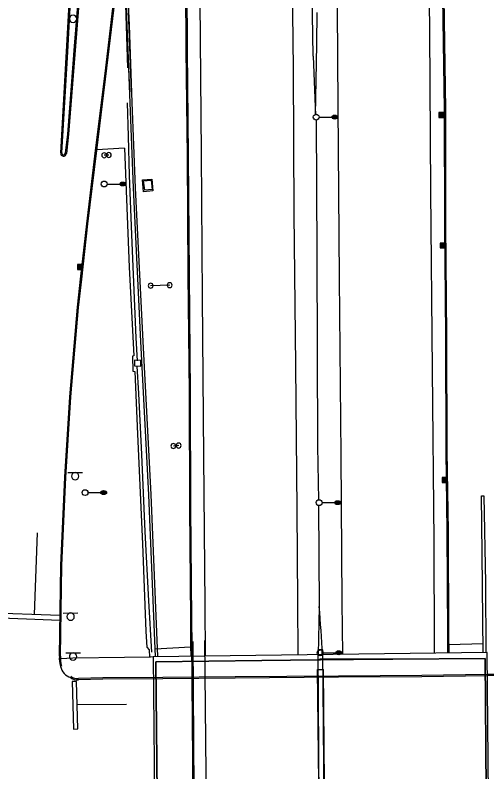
# Model space of a CAD drawing. Extents: x 2145380 to 2156929, y 139568 to 149130.
# Drawn here: x 2150691.6 to 2150932.7, y 140325.9 to 140712.6 of the extents above; entities that cross this region are included whole.
import ezdxf

# ---------------------------------------------------------------- set-up
doc = ezdxf.new("R2010")
doc.units = 0
for name, color, linetype in [('TOPO_Asphalt', 7, 'Continuous'), ('TOPO_BRIDGE_Floor Deck', 7, 'Continuous'), ('TOPO_BRIDGE_Low Beam', 7, 'Continuous'), ('TOPO_BRIDGE_Pier', 7, 'Continuous'), ('TOPO_BRIDGE_Pier Cap', 7, 'Continuous'), ('TOPO_Concrete', 7, 'Continuous'), ('TOPO_Curb Back', 7, 'Continuous'), ('TOPO_Curb Gut', 7, 'Continuous'), ('TOPO_DRAIN_Manhole', 7, 'Continuous'), ('TOPO_Flowline', 7, 'Continuous'), ('TOPO_Light Pole', 7, 'Continuous'), ('TOPO_Misc', 7, 'Continuous'), ('TOPO_Misc Line', 7, 'Continuous'), ('TOPO_Sidewalk', 7, 'Continuous'), ('TOPO_Sign', 7, 'Continuous'), ('TOPO_Wall Freestanding', 7, 'Continuous')]:
    doc.layers.add(name, color=color, linetype=linetype)

# ---------------------------------------------------------------- blocks, each defined once
blk = doc.blocks.new('LP')
at = {"layer": 'TOPO_Light Pole'}
blk.add_line((3.81, 0), (20.32, 0), dxfattribs=at)
for points in [[(20.32, 0), (27.94, 0)], [(20.32, 0), (23.5, 0)], [(20.83, 1.27), (27.43, 1.27)], [(20.83, 1.27), (23.5, 1.27)], [(23.71, 1.27), (27.43, 1.27)], [(23.71, 0), (27.94, 0)], [(20.83, -1.27), (27.43, -1.27)], [(20.83, -1.27), (23.5, -1.27)], [(23.71, -1.27), (27.43, -1.27)]]:
    blk.add_lwpolyline(points, dxfattribs=at)
blk.add_circle((0, 0), 3.81, dxfattribs=at)
blk.add_ellipse((24.13, 0), major_axis=(3.81, 0), ratio=0.666667, dxfattribs=at)
blk = doc.blocks.new('CB')
at = {"layer": 'TOPO_Misc'}
for p, q in [((-3.08, 2.99), (3.24, 2.99)), ((-3.08, 2.68), (3.24, 2.68)), ((-3.08, 2.36), (3.24, 2.36)), ((-3.08, 2.05), (3.24, 2.05)), ((-3.08, 1.73), (3.24, 1.73)), ((-3.08, 1.4), (3.24, 1.4)), ((-3.08, 1.1), (3.24, 1.1)), ((-3.08, 0.77), (3.24, 0.77)), ((-3.08, 0.46), (3.24, 0.46)), ((-3.08, 0.14), (3.24, 0.14)), ((-3.08, -0.17), (3.24, -0.17)), ((-3.08, -0.48), (3.24, -0.48)), ((-3.08, -0.8), (3.24, -0.8)), ((-3.08, -1.11), (3.26, -1.11)), ((-3.08, -1.43), (3.26, -1.43)), ((-3.08, -1.75), (3.26, -1.75)), ((-3.08, -2.07), (3.26, -2.07)), ((-3.08, -2.39), (3.26, -2.39)), ((-3.08, -2.7), (3.26, -2.7)), ((-3.08, -3.02), (3.26, -3.02))]:
    blk.add_line(p, q, dxfattribs=at)
blk.add_lwpolyline([(3.26, -3.29), (3.24, 3.05), (-3.09, 3.04), (-3.08, -3.3), (3.26, -3.29)], dxfattribs=at)
blk = doc.blocks.new('POST')
at = {"layer": 'TOPO_Misc'}
for start, end in [(89.99996, 180.00004), (179.99996, 270.00004), (359.99996, 90.00004), (269.99996, 0.00004)]:
    blk.add_arc((-0.01, 0.03), 3.16, start, end, dxfattribs=at)

msp = doc.modelspace()

# ---------------------------------------------------------------- linework, layer by layer
at = {"layer": 'TOPO_Asphalt'}
for points in [[(2150821.74, 142022.81), (2150822.6, 141924.11), (2150823.4, 141840.3), (2150824.46, 141743.43), (2150824.43, 141718.01), (2150825.36, 141619.27), (2150826.28, 141508.38), (2150827.55, 141400.88), (2150828.09, 141297.65), (2150829.48, 141180.83), (2150830.52, 141066.62), (2150831.25, 140944.43), (2150832.35, 140818.34), (2150832.8, 140757.25), (2150833.69, 140685.2), (2150834.1, 140611.06), (2150834.93, 140533.54), (2150835.64, 140459.77), (2150835.84, 140413.05), (2150836.06, 140385.7)], [(2150859.02, 140385.99), (2150858.78, 140412.6), (2150858.28, 140487.71), (2150857.41, 140578.02), (2150856.78, 140665.91), (2150856.24, 140741.15), (2150855.77, 140780.78)], [(2150902.59, 140778.14), (2150903.33, 140704.6), (2150903.94, 140622.63), (2150904.79, 140531.31), (2150905.59, 140443.77), (2150905.73, 140389.55), (2150905.76, 140386.58)], [(2150788.95, 140385.1), (2150788.73, 140411.2), (2150788, 140487.12), (2150787.27, 140568.48), (2150786.82, 140641.97), (2150786.13, 140719.59), (2150785.54, 140759.89)]]:
    msp.add_lwpolyline(points, dxfattribs=at)
msp.add_arc((2150722.46, 140381.55), 7.9, 192.7403, 251.267, dxfattribs=at)
at = {"layer": 'TOPO_BRIDGE_Floor Deck'}
msp.add_lwpolyline([(2150762.77, 140312.54), (2150933.49, 140313.77), (2150932.8, 140386.92), (2150762.17, 140384.76)], close=True, dxfattribs=at)
at = {"layer": 'TOPO_BRIDGE_Low Beam'}
for points in [[(2150763.51, 140382.23), (2150763.51, 140382.23), (2150817.63, 140382.86), (2150847.02, 140383.24), (2150847.57, 140383.52), (2150884.57, 140383.58), (2150931.87, 140383.89), (2150931.87, 140383.89)], [(2150763.51, 140382.23), (2150764.1, 140314.53), (2150814.2, 140315.02), (2150847.56, 140315.39), (2150848.82, 140315.38), (2150890.64, 140315.84), (2150932.32, 140316.06), (2150931.87, 140383.89), (2150884.57, 140383.58), (2150847.57, 140383.52), (2150847.02, 140383.24), (2150817.63, 140382.86)], [(2150763.51, 140382.23), (2150764.1, 140314.53), (2150932.32, 140316.06), (2150931.87, 140383.89)], [(2150931.87, 140383.89), (2150931.87, 140383.89), (2150932.32, 140316.06), (2150932.32, 140316.06)], [(2150763.51, 140382.23), (2150764.1, 140314.53), (2150764.1, 140314.53), (2150763.51, 140382.23)]]:
    msp.add_lwpolyline(points, close=True, dxfattribs=at)
for points in [[(2150847.57, 140383.52), (2150884.57, 140383.58), (2150931.87, 140383.89)], [(2150847.02, 140383.24), (2150817.63, 140382.86), (2150763.51, 140382.23)]]:
    msp.add_lwpolyline(points, dxfattribs=at)
at = {"layer": 'TOPO_BRIDGE_Pier'}
for p, q in [((2150846.24, 140388.27), (2150846.24, 140388.27)), ((2150848.85, 140388.3), (2150848.85, 140388.3))]:
    msp.add_line(p, q, dxfattribs=at)
for points in [[(2150846.88, 140310.26), (2150849.54, 140310.23), (2150848.85, 140388.3), (2150846.24, 140388.27)], [(2150846.88, 140310.26), (2150849.54, 140310.23), (2150848.85, 140388.3), (2150846.24, 140388.27)], [(2150849.54, 140320.28), (2150846.78, 140320.28), (2150846.15, 140378.27), (2150849.03, 140378.21)]]:
    msp.add_lwpolyline(points, close=True, dxfattribs=at)
at = {"layer": 'TOPO_BRIDGE_Pier Cap'}
msp.add_lwpolyline([(2150846.88, 140310.26), (2150849.54, 140310.23), (2150848.85, 140388.3), (2150846.24, 140388.27)], close=True, dxfattribs=at)
at = {"layer": 'TOPO_Concrete'}
for p, q in [((2150747.4, 140644.62), (2150733.39, 140643.81)), ((2150913.36, 140391.01), (2150930.86, 140391.54)), ((2150763.2, 140388.78), (2150781.27, 140389.73))]:
    msp.add_line(p, q, dxfattribs=at)
for points in [[(2150747.4, 140644.62), (2150749.93, 140583.75), (2150752.21, 140538.54), (2150751.51, 140538.4), (2150751.73, 140530.65), (2150752.72, 140530.46), (2150754.17, 140498.48), (2150756.71, 140442.36), (2150758.43, 140397.63), (2150758.92, 140389.65), (2150760.1, 140388.2), (2150760.23, 140384.6)], [(2150761.97, 140622.72), (2150757.26, 140622.31), (2150756.72, 140628.42), (2150761.44, 140628.83), (2150761.97, 140622.72)], [(2150752.56, 140533.46), (2150755.9, 140533.16), (2150755.9, 140536.09), (2150752.61, 140536.3), (2150752.56, 140533.46)]]:
    msp.add_lwpolyline(points, dxfattribs=at)
at = {"layer": 'TOPO_Curb Back'}
for points in [[(2150714.21, 140385.1), (2150714.86, 140431.43), (2150716.92, 140476.44), (2150719.5, 140517.58), (2150723.45, 140563.28), (2150725.03, 140577.66), (2150728.2, 140605.95), (2150732.73, 140643.42), (2150737.9, 140685.61), (2150743.28, 140730.8), (2150746.57, 140758.51), (2150749.28, 140782.33), (2150752.93, 140811.46), (2150757.61, 140849.8), (2150762.48, 140892.06), (2150766.96, 140929.42), (2150770.17, 140955.88), (2150773.83, 140983.93)], [(2150714.81, 140385.07), (2150715.46, 140431.41), (2150717.52, 140476.4), (2150720.1, 140517.54), (2150724.04, 140563.23), (2150725.63, 140577.59), (2150728.79, 140605.88), (2150733.33, 140643.35), (2150738.5, 140685.53), (2150743.87, 140730.73), (2150747.16, 140758.44), (2150749.88, 140782.26), (2150753.52, 140811.39), (2150758.2, 140849.73), (2150763.08, 140891.99), (2150767.55, 140929.35), (2150770.77, 140955.81), (2150774.41, 140983.71)], [(2150776.48, 140982.93), (2150776.93, 140939.87), (2150777.36, 140881.16), (2150777.96, 140810.65), (2150778.51, 140760.02), (2150778.85, 140694.88), (2150779.44, 140640.47), (2150779.89, 140579.8), (2150780.49, 140519.48), (2150780.69, 140460.9), (2150781.21, 140404.05), (2150781.27, 140390.34), (2150781.33, 140385)], [(2150777.08, 140982.91), (2150777.53, 140939.87), (2150777.96, 140881.17), (2150778.56, 140810.66), (2150779.11, 140760.03), (2150779.45, 140694.88), (2150780.04, 140640.47), (2150780.49, 140579.8), (2150781.09, 140519.49), (2150781.29, 140460.9), (2150781.81, 140404.05), (2150781.87, 140390.34), (2150781.93, 140385.01)], [(2150735.88, 140665.88), (2150743.62, 140729.08), (2150747.04, 140758.72), (2150749.68, 140780.91), (2150766.18, 140918.97)], [(2150912.8, 140386.67), (2150912.72, 140396.14), (2150912.44, 140448.88), (2150911.91, 140489.54), (2150911.67, 140548.71), (2150911.22, 140605.56), (2150911.13, 140664.41), (2150910.05, 140732.98), (2150909.85, 140771.01)], [(2150913.4, 140386.68), (2150913.32, 140396.14), (2150913.04, 140448.88), (2150912.51, 140489.54), (2150912.27, 140548.71), (2150911.82, 140605.57), (2150911.73, 140664.42), (2150910.65, 140732.99), (2150910.45, 140771.02)], [(2150714.86, 140642.22), (2150717.86, 140693.91), (2150720.83, 140748.96)], [(2150715.45, 140642.15), (2150718.46, 140693.88), (2150721.43, 140748.93)], [(2150725.94, 140749.17), (2150721.79, 140696.68), (2150718.28, 140651.83), (2150717.18, 140641.99)], [(2150726.54, 140749.12), (2150722.39, 140696.64), (2150718.88, 140651.77), (2150717.78, 140641.95)], [(2150781.68, 140392.4), (2150782.58, 140291.19)], [(2150976.39, 140375.85), (2150964.33, 140375.72), (2150943.86, 140375.76), (2150932.9, 140375.65), (2150899.52, 140375.1), (2150856.89, 140374.87), (2150804.09, 140374.43), (2150767.06, 140374.09), (2150736.46, 140373.91), (2150723.9, 140373.62)], [(2150976.4, 140375.25), (2150964.33, 140375.12), (2150943.87, 140375.16), (2150932.91, 140375.05), (2150899.53, 140374.5), (2150856.89, 140374.27), (2150804.09, 140373.83), (2150767.07, 140373.49), (2150736.47, 140373.31), (2150723.96, 140373.02)]]:
    msp.add_lwpolyline(points, dxfattribs=at)
for centre, radius, start, end in [((2150716.31, 140641.99), 1.47, 171.2655, 358.2355), ((2150716.31, 140641.99), 0.873, 169.6502, 359.6064), ((2150727.3, 140383.77), 13.16, 174.2042, 197.5718), ((2150727.3, 140383.77), 12.56, 174.0856, 197.5735), ((2150723.16, 140378.29), 5.32, 228.7382, 278.5875), ((2150723.16, 140378.29), 4.72, 228.7386, 279.0366)]:
    msp.add_arc(centre, radius, start, end, dxfattribs=at)
at = {"layer": 'TOPO_Curb Gut'}
msp.add_lwpolyline([(2150782.38, 140392.61), (2150783.1, 140291.29)], dxfattribs=at)
at = {"layer": 'TOPO_DRAIN_Manhole'}
msp.add_lwpolyline([(2150761.55, 140623.45), (2150757.81, 140623.09), (2150757.25, 140627.97), (2150761.09, 140628.17)], close=True, dxfattribs=at)
at = {"layer": 'TOPO_Flowline'}
for points in [[(2150749.19, 140685.73), (2150747.77, 140728.78), (2150749.62, 140758.39), (2150751.08, 140780.79), (2150767.07, 140918.49)], [(2150748.8, 140667.69), (2150749.31, 140650.81), (2150749.9, 140630.61), (2150751.19, 140596.31), (2150753.32, 140547.66), (2150754.02, 140535.88)], [(2150761.53, 140387.14), (2150759.96, 140413.37), (2150758.06, 140448.76), (2150756.3, 140488.06), (2150754.78, 140519.28), (2150754.03, 140533.29)]]:
    msp.add_lwpolyline(points, dxfattribs=at)
at = {"layer": 'TOPO_Misc Line'}
for p, q in [((2150701.43, 140406.25), (2150702.98, 140448.03)), ((2150723.32, 140360.42), (2150748.47, 140360.52))]:
    msp.add_line(p, q, dxfattribs=at)
for points in [[(2150714.5, 140405.74), (2150675.83, 140407.24), (2150675.74, 140404.95), (2150714.46, 140403.45)], [(2150788.34, 140393), (2150789.36, 140291.19)]]:
    msp.add_lwpolyline(points, dxfattribs=at)
msp.add_lwpolyline([(2150721.39, 140347.79), (2150723.67, 140347.85), (2150722.99, 140372.17), (2150720.72, 140372.11)], close=True, dxfattribs=at)
at = {"layer": 'TOPO_Sidewalk'}
msp.add_lwpolyline([(2150762.17, 140384.74), (2150760.81, 140384.61), (2150747.4, 140384.37), (2150721.04, 140384.07), (2150714.99, 140383.66)], dxfattribs=at)
at = {"layer": 'TOPO_Sign'}
for points in [[(2150721.19, 140712.57), (2150721.19, 140712.57)], [(2150719.32, 140710.71), (2150719.32, 140710.71)], [(2150721.19, 140708.84), (2150721.19, 140708.84)], [(2150723.05, 140710.71), (2150723.05, 140710.71)], [(2150739.45, 140641.09), (2150737.08, 140640.97)], [(2150770.57, 140574.56), (2150760.83, 140574.31)], [(2150775.19, 140492.63), (2150772.45, 140492.41)], [(2150718.47, 140478.87), (2150725.96, 140478.88)], [(2150720.35, 140477), (2150720.35, 140477)], [(2150722.22, 140478.87), (2150722.22, 140478.87)], [(2150724.09, 140477), (2150724.09, 140477)], [(2150722.22, 140475.14), (2150722.22, 140475.14)], [(2150716.19, 140407.09), (2150723.68, 140407.1)], [(2150719.94, 140407.09), (2150719.94, 140407.09)], [(2150718.07, 140405.23), (2150718.07, 140405.23)], [(2150719.94, 140403.36), (2150719.94, 140403.36)], [(2150721.81, 140405.23), (2150721.81, 140405.23)], [(2150717.41, 140386.77), (2150724.91, 140386.78)], [(2150719.3, 140384.9), (2150719.3, 140384.9)], [(2150721.16, 140386.77), (2150721.16, 140386.77)], [(2150723.03, 140384.9), (2150723.03, 140384.9)], [(2150721.16, 140383.03), (2150721.16, 140383.03)]]:
    msp.add_lwpolyline(points, dxfattribs=at)
for centre, start, end in [((2150721.19, 140710.71), 90, 180), ((2150721.19, 140710.71), 360, 90), ((2150721.19, 140710.71), 180, 270), ((2150721.19, 140710.71), 270, 0), ((2150722.22, 140477), 90, 180), ((2150722.22, 140477), 180, 270), ((2150722.22, 140477), 360, 90), ((2150722.22, 140477), 270, 0), ((2150719.94, 140405.23), 90, 180), ((2150719.94, 140405.23), 360, 90), ((2150719.94, 140405.23), 180, 270), ((2150719.94, 140405.23), 270, 0), ((2150721.16, 140384.9), 90, 180), ((2150721.16, 140384.9), 180, 270), ((2150721.16, 140384.9), 360, 90), ((2150721.16, 140384.9), 270, 0)]:
    msp.add_arc(centre, 1.87, start, end, dxfattribs=at)
at = {"layer": 'TOPO_Wall Freestanding'}
for p, q in [((2150843.92, 140691.62), (2150845.1, 140661.38)), ((2150845.1, 140661.38), (2150845.56, 140688.17))]:
    msp.add_line(p, q, dxfattribs=at)
for points in [[(2150750.18, 140673.37), (2150747.91, 140728.75), (2150749.85, 140758.39), (2150751.31, 140780.86), (2150767.65, 140918.5)], [(2150751.09, 140673.39), (2150748.93, 140728.81), (2150750.75, 140758.35), (2150752.16, 140780.71), (2150768.54, 140918.47)], [(2150763.36, 140384.74), (2150759.96, 140467.55), (2150755.89, 140545.77), (2150752.04, 140624.36), (2150750.31, 140667.82), (2150748.87, 140707.35), (2150747.87, 140728.96), (2150750.41, 140767.09)], [(2150764.45, 140384.79), (2150761.05, 140467.6), (2150756.98, 140545.83), (2150753.13, 140624.41), (2150751.4, 140667.86), (2150749.96, 140707.39), (2150748.96, 140728.95), (2150751.5, 140767.02)], [(2150845.39, 140659.18), (2150845.77, 140590.17), (2150846.2, 140492.42), (2150846.65, 140464.75)], [(2150930.9, 140386.9), (2150930.4, 140437.45), (2150930.06, 140466.9), (2150931.15, 140466.91), (2150931.97, 140422.35), (2150932.18, 140386.92)], [(2150846.59, 140462.01), (2150846.98, 140410.48), (2150846.42, 140385.86), (2150846.42, 140385.83)]]:
    msp.add_lwpolyline(points, dxfattribs=at)
for centre, radius, start, end in [((2146981.65, 140644.09), 3862.55, 0.70511, 1.12549), ((2150022.63, 140712.17), 823.29, 358.3292, 0.127), ((2150447.77, 140372.54), 401.01, 1.9036, 5.4303)]:
    msp.add_arc(centre, radius, start, end, dxfattribs=at)

# ---------------------------------------------------------------- block references
at = {"layer": 'TOPO_Light Pole', "xscale": 0.39370000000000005, "yscale": 0.3937000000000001}
for p in [(2150845.46, 140660.48), (2150737.08, 140626.29), (2150727.31, 140468.61), (2150846.97, 140463.49), (2150847.52, 140386.79)]:
    msp.add_blockref('LP', p, dxfattribs=at)
at = {"layer": 'TOPO_Misc', "xscale": 0.39370000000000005, "yscale": 0.3937000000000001}
for name, p in [('CB', (2150909.36, 140661.57)), ('POST', (2150737.08, 140640.97)), ('POST', (2150739.45, 140641.09)), ('CB', (2150910.12, 140594.94)), ('CB', (2150724.67, 140583.98)), ('POST', (2150760.83, 140574.31)), ('POST', (2150770.57, 140574.56)), ('POST', (2150772.45, 140492.41)), ('POST', (2150775.19, 140492.63)), ('CB', (2150911.01, 140475.06))]:
    msp.add_blockref(name, p, dxfattribs=at)

doc.saveas('drawing.dxf')
